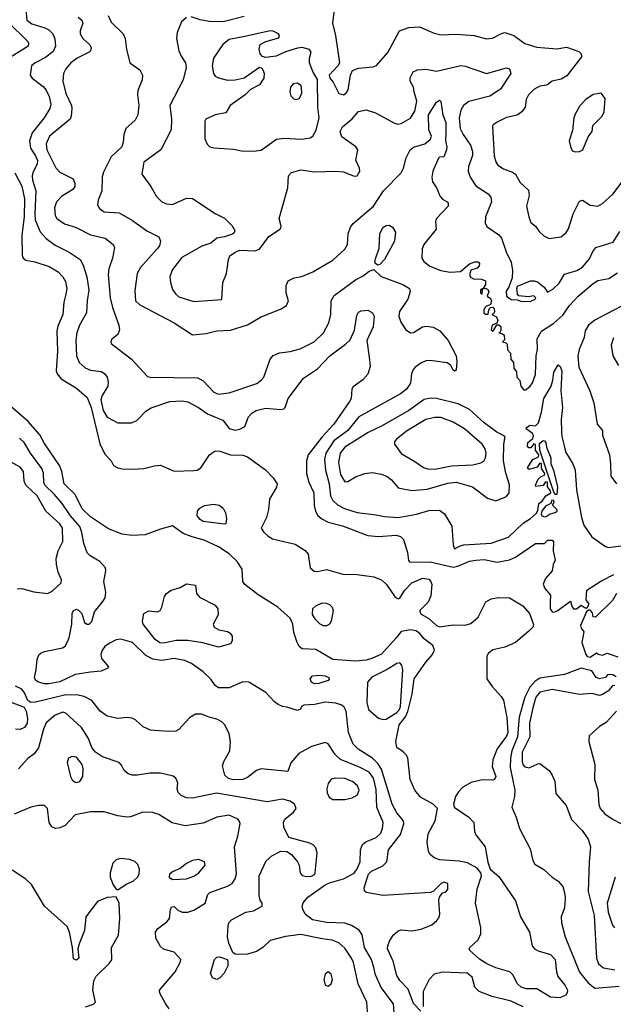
# Model space of a CAD drawing. Extents: x 1173029 to 1307123, y 522559 to 678521.
# Tile 596 of 623: x 1260151 to 1264046, y 619092 to 625548. Entities that reach past the tile are written whole.
import ezdxf

# ---------------------------------------------------------------- set-up
doc = ezdxf.new("R2010")
doc.units = 0

msp = doc.modelspace()

# ---------------------------------------------------------------- linework, layer by layer
at = {"layer": '0CON10XD'}
for points in [[(1260192, 625615), (1260198.7, 625545), (1260230.2, 625520.2), (1260316, 625496), (1260342.2, 625482.2), (1260370, 625455), (1260382.6, 625422.6), (1260385.4, 625375), (1260370.8, 625339.1), (1260320.3, 625299.7), (1260252.5, 625265), (1260230, 625245), (1260220.6, 625185), (1260234.3, 625165), (1260305, 625110.5), (1260325, 625086.9), (1260344.7, 625045), (1260355.9, 624995), (1260349.3, 624965), (1260311.9, 624905), (1260233.1, 624806.9), (1260216, 624755), (1260221.6, 624705), (1260255.1, 624655.1), (1260267.3, 624625), (1260265.8, 624604.2), (1260236.8, 624545), (1260233.3, 624525), (1260236.4, 624495), (1260258.4, 624425), (1260250.2, 624275), (1260253.8, 624235), (1260285, 624158.1), (1260325, 624112.7), (1260385, 624069.2), (1260475, 624023.1), (1260548.9, 623975), (1260568.7, 623938.7), (1260592.1, 623862.1), (1260605.3, 623775), (1260593.8, 623705), (1260590.4, 623625), (1260544.7, 623545), (1260526.7, 623495), (1260520.6, 623445), (1260523.3, 623345), (1260540.9, 623300.9), (1260580.6, 623265), (1260615, 623249.6), (1260685, 623240.6), (1260707.4, 623227.4), (1260724.4, 623205), (1260731.5, 623175), (1260729.1, 623145), (1260691.6, 623085), (1260684.4, 623055), (1260699.7, 622985), (1260725, 622942.5), (1260795.7, 622904.3), (1260885, 622904), (1260919.1, 622920.9), (1260979.1, 622980.9), (1261015, 623002.1), (1261136.2, 623043.8), (1261215, 623050), (1261255, 623042.5), (1261325, 623005.5), (1261384.2, 622964.2), (1261440.8, 622940.8), (1261485, 622921.9), (1261525, 622867.5), (1261565, 622857.1), (1261596.4, 622863.6), (1261628.3, 622881.7), (1261653.3, 622945), (1261675, 622968.8), (1261703.4, 622986.6), (1261765, 623000), (1261865, 622991.2), (1261885, 622996.7), (1261893.9, 623006.1), (1261913.1, 623065), (1262012.5, 623197.5), (1262105, 623259.4), (1262186.5, 623345), (1262289.9, 623420.1), (1262320.5, 623449.5), (1262347.8, 623512.2), (1262362.4, 623607.6), (1262375, 623630), (1262391.2, 623638.8), (1262435, 623644.2), (1262466.3, 623626.3), (1262477.1, 623605), (1262471.4, 623535), (1262430, 623445), (1262443.7, 623336.3), (1262451.2, 623275), (1262435.7, 623224.3), (1262403.1, 623186.9), (1262339.5, 623140.5), (1262331.5, 623125), (1262327.3, 623065), (1262315.5, 623045), (1262212.7, 622895), (1262136.6, 622813.4), (1262043.1, 622695), (1262033.1, 622655), (1262032.8, 622572.8), (1262048.6, 622515), (1262080.8, 622445), (1262083.6, 622363.6), (1262091.5, 622325), (1262107.4, 622297.4), (1262134.3, 622274.3), (1262175, 622253.2), (1262268.3, 622228.3), (1262435, 622165.9), (1262505, 622159.6), (1262621.9, 622168.1), (1262650.5, 622160.5), (1262669.8, 622139.8), (1262695.5, 622055), (1262702, 622002), (1262712, 621992), (1262845, 621993.7), (1262995, 621957.4), (1263025, 621964.2), (1263102.6, 621997.4), (1263145, 622005.2), (1263198.3, 622008.3), (1263285, 621991.9), (1263364.1, 622005.9), (1263405, 622024.5), (1263535, 622113.3), (1263595, 622114.2), (1263613.8, 622136.2), (1263645, 622136.4), (1263654.7, 622124.7), (1263652.3, 622065), (1263663.6, 622005), (1263650.6, 621975), (1263645.9, 621934.1), (1263601.9, 621885), (1263586, 621846), (1263597.7, 621817.7), (1263633.8, 621775), (1263632.1, 621727.9), (1263632.5, 621685), (1263645, 621665.8), (1263655, 621663.1), (1263678.7, 621671.3), (1263765, 621736), (1263772.9, 621702.9), (1263785.3, 621685.3), (1263805, 621685.3), (1263835, 621708.7), (1263862.5, 621692.5), (1263875, 621692.2), (1263886.6, 621715), (1263867.9, 621745), (1263872.3, 621807.7), (1263963.4, 621866.6), (1264049.1, 621910.9)], [(1260732, 625575), (1260751.5, 625531.5), (1260829.4, 625455), (1260844.3, 625425.7)], [(1262215.6, 625615), (1262204.5, 625525), (1262224.3, 625444.3), (1262248.6, 625265), (1262238.6, 625245), (1262182.5, 625185), (1262187.1, 625165), (1262208.1, 625138.1), (1262245.6, 625065), (1262275, 625055.4), (1262293.8, 625066.2), (1262307.5, 625087.5), (1262320.8, 625185), (1262334.6, 625215.4), (1262375, 625231.2), (1262470.2, 625239.8), (1262491.4, 625248.6), (1262566.6, 625333.4), (1262644.2, 625475.8), (1262705, 625498.1), (1262775, 625501.4), (1262870.9, 625460.9), (1262915, 625449.4), (1263015, 625454.2), (1263133.9, 625443.9), (1263215, 625422.3), (1263252.5, 625427.5), (1263311.5, 625458.5), (1263335, 625463.8), (1263394.3, 625444.3), (1263465, 625392.9), (1263545, 625367.8), (1263675, 625357.1), (1263738.3, 625368.3), (1263781.8, 625351.8), (1263820.6, 625340.6), (1263834.3, 625324.3), (1263836.9, 625305), (1263740.4, 625179.6), (1263705, 625158.2), (1263645, 625144.5), (1263610.3, 625119.7), (1263565, 625112.5), (1263525, 625090), (1263488.8, 625055), (1263474.2, 625025), (1263468, 624975), (1263445.8, 624945), (1263415, 624922.2), (1263345, 624906.7), (1263278.8, 624875), (1263255, 624856), (1263252.6, 624847.4), (1263263.9, 624655), (1263275, 624616.2), (1263288, 624595), (1263325, 624570.9), (1263385, 624548.5), (1263404.7, 624534.7), (1263435, 624480.8), (1263489.5, 624429.5), (1263494.4, 624395), (1263475.8, 624325), (1263491.1, 624255), (1263505, 624218.8), (1263535, 624194), (1263559.8, 624159.8), (1263590, 624130), (1263625, 624114.2), (1263705, 624124), (1263737.4, 624152.6), (1263753, 624177), (1263782.7, 624275), (1263825, 624358), (1263845, 624365.8), (1263895, 624331.5), (1263945, 624325.5), (1263975, 624342.5), (1264042.5, 624405), (1264103.1, 624485)], [(1260074, 625535), (1260205, 625406.2), (1260210, 625395), (1260206, 625375), (1260193.8, 625365), (1260085, 625297.5)], [(1260535, 625565.4), (1260560, 625545), (1260566.7, 625525), (1260548.5, 625475), (1260547.5, 625455), (1260565.9, 625425.9), (1260610, 625385), (1260619.5, 625365), (1260615.6, 625345), (1260606.9, 625335), (1260527.8, 625295), (1260487.5, 625265), (1260455, 625225.7), (1260438.8, 625195), (1260434.6, 625145), (1260453.4, 625065), (1260490.4, 624985), (1260493.6, 624966.4), (1260489.5, 624915), (1260481.9, 624895), (1260347.8, 624785), (1260324.7, 624735.3), (1260328.7, 624695), (1260387.8, 624577.8), (1260415, 624549.2), (1260503.3, 624505), (1260514.2, 624475), (1260512.5, 624455), (1260501.2, 624435), (1260425, 624388.9), (1260392.2, 624355), (1260380.5, 624315), (1260383.5, 624265), (1260395.6, 624245), (1260445, 624209.5), (1260517.1, 624187.1), (1260615, 624136.5), (1260713.3, 624115), (1260764.4, 624074.4), (1260772.5, 624055), (1260759.5, 623985), (1260736.8, 623915), (1260732.2, 623875), (1260745.3, 623725), (1260760.1, 623660.1), (1260801.9, 623545), (1260806.7, 623515), (1260795, 623483.8), (1260755.9, 623454.1), (1260748.8, 623435), (1260751.2, 623425), (1260885, 623321.9), (1260989.5, 623209.5), (1261005, 623204), (1261319.4, 623199.4), (1261355, 623180.6), (1261425, 623106.5), (1261455, 623092.9), (1261525, 623101.8), (1261706.5, 623163.5), (1261735.9, 623184.1), (1261752.5, 623205), (1261795, 623323.3), (1261814.4, 623345.6), (1261855.7, 623364.3), (1261925, 623372.2), (1261990.9, 623389.1), (1262084.2, 623435), (1262144.5, 623495), (1262179.7, 623560.3), (1262192.5, 623615), (1262195.4, 623704.6), (1262215, 623740), (1262355, 623842.5), (1262405, 623868.6), (1262445, 623900), (1262475, 623910), (1262523.3, 623865), (1262665, 623812.2), (1262708, 623785), (1262714.2, 623765), (1262698.6, 623715), (1262643.1, 623635), (1262640, 623605), (1262651.1, 623565), (1262685, 623514), (1262715, 623494.2), (1262735, 623497.1), (1262795, 623534.4), (1262820.7, 623539.3), (1262865, 623532.2), (1262907.4, 623507.4), (1262962.2, 623445), (1263015.8, 623345), (1263020, 623305), (1263015, 623250), (1263005, 623242.5), (1262995, 623250), (1262979.7, 623279.7), (1262955, 623298), (1262845.5, 623314.5), (1262815, 623311.8), (1262782.9, 623297.1), (1262745, 623268.1), (1262730.9, 623249.1), (1262722.5, 623225), (1262716.5, 623165), (1262690, 623125), (1262650.6, 623095), (1262376.1, 622943.9), (1262303.8, 622855), (1262212.7, 622787.3), (1262159.5, 622705), (1262151.2, 622665), (1262157.6, 622595), (1262182.4, 622505), (1262190.3, 622425), (1262205.4, 622395), (1262237.2, 622367.2), (1262282.6, 622342.6), (1262365, 622317.1), (1262490.6, 622300.6)], [(1261245, 625561.8), (1261212.2, 625535), (1261184, 625465), (1261181.1, 625425), (1261196, 625344), (1261210.2, 625310.2), (1261240, 625265), (1261243.8, 625235), (1261224.1, 625155), (1261135.5, 624985), (1261148.5, 624895), (1261144.3, 624825), (1261077.3, 624695), (1260965.6, 624615), (1260953.1, 624535), (1261012.2, 624455), (1261048.8, 624388.8), (1261085, 624353.3), (1261115, 624341.5), (1261155, 624335.5), (1261245, 624378.5), (1261285, 624376.9), (1261435, 624277.5), (1261495, 624246.7), (1261545, 624196.7)], [(1261625, 625568.2), (1261486.3, 625533.7), (1261395.4, 625535.4), (1261335, 625546.5), (1261276.2, 625566.2)], [(1261685, 624685.5), (1261735, 624692.9), (1261835.5, 624764.5), (1261885, 624772.1), (1262000, 624765), (1262056.5, 624773.5), (1262075.8, 624785), (1262096, 624824), (1262115.4, 624905), (1262107.5, 624975), (1262105.9, 625155.9), (1262075, 625208), (1262053.5, 625265), (1262053, 625297), (1262063.3, 625335), (1262053.8, 625353.8), (1262005.7, 625365.7), (1261975, 625362.5), (1261895, 625337.1), (1261835, 625309.5), (1261765, 625300), (1261745, 625306.2), (1261730, 625325), (1261722, 625355), (1261730, 625385), (1261765.7, 625404.3), (1261850.7, 625429.3), (1261856.4, 625443.6), (1261848.8, 625455), (1261815, 625472.9), (1261795, 625475.6), (1261627.6, 625437.6), (1261525, 625418.9), (1261483.6, 625386.4), (1261422.9, 625295), (1261414.6, 625245), (1261423.1, 625195), (1261435, 625178.6), (1261456.4, 625166.4), (1261515, 625152.5), (1261565.7, 625154.3), (1261625, 625168), (1261725, 625237.5), (1261739.7, 625229.7), (1261749.4, 625215), (1261755.5, 625195), (1261752.2, 625165), (1261725, 625120.8), (1261665, 625091.2), (1261630, 625055), (1261532, 624985), (1261505, 624937.5), (1261435, 624924.2), (1261373.3, 624895), (1261366.4, 624883.6), (1261367, 624767), (1261381.7, 624731.7), (1261400, 624715), (1261427, 624707), (1261555, 624699.2), (1261607.3, 624687.3), (1261685, 624685.5)], [(1260844.3, 625425.7), (1260853.1, 625355), (1260875, 625266.2), (1260939.7, 625219.7), (1260957.1, 625185), (1260954.4, 625155), (1260926.7, 625085), (1260924.4, 625055), (1260933.1, 624985), (1260926.7, 624925), (1260909.5, 624890.5), (1260847.5, 624835), (1260834.5, 624795.5), (1260830, 624745), (1260820.6, 624715), (1260750.9, 624649.1), (1260701.1, 624548.9), (1260692.6, 624517.4), (1260690.5, 624425), (1260665.6, 624365), (1260661.4, 624335), (1260675, 624310), (1260705, 624288), (1260805, 624281.4), (1260892.1, 624232.1), (1260985, 624163.1), (1261063.8, 624125), (1261075.7, 624095), (1261068.1, 624065), (1261054.5, 624045), (1260945, 623922.7), (1260921.5, 623885), (1260907, 623773), (1260911.4, 623705), (1260938.9, 623678.9), (1261165, 623560.4), (1261285, 623482), (1261375, 623490), (1261445, 623507.8), (1261535, 623513.3), (1261645, 623548.4), (1261731.3, 623598.7), (1261867.2, 623652.8), (1261901.2, 623675), (1261916.1, 623703.9), (1261900, 623755), (1261900, 623805), (1261913.8, 623835), (1261952.5, 623855), (1262002.5, 623865), (1262074.4, 623895.6), (1262205, 623970.8), (1262285, 624044.3), (1262301.1, 624075), (1262307.1, 624145), (1262321.1, 624188.9), (1262339.1, 624210.9), (1262472.2, 624325), (1262538.1, 624425), (1262655.3, 624544.7), (1262670.4, 624575), (1262686.8, 624643.2), (1262713.5, 624695), (1262735, 624711.5), (1262810, 624735), (1262845, 624761.9), (1262853.5, 624785), (1262836.4, 624825), (1262833.4, 624925), (1262885, 625008.5), (1262905, 625020), (1262915, 625012.5), (1262927.2, 624925), (1262946.5, 624875), (1262947.3, 624802.7), (1262944.6, 624755), (1262953.5, 624715), (1262951.5, 624695), (1262935, 624648.8), (1262905, 624647.5), (1262898.8, 624641.2), (1262862.1, 624555), (1262854.6, 624515), (1262860, 624485), (1262885.3, 624445.3), (1262909.2, 624389.1), (1262925, 624372.1), (1262955.6, 624355), (1262961.9, 624345), (1262961.9, 624325), (1262885.6, 624245), (1262878.5, 624225), (1262882.9, 624175), (1262802.9, 624075), (1262792.7, 624045), (1262790, 623985), (1262802.7, 623962.7), (1262842.4, 623932.4), (1262915, 623903.1), (1262975, 623893.6), (1263043, 623897), (1263103.2, 623946.8), (1263138.4, 623961.6), (1263159.9, 623959.9), (1263168.5, 623948.5), (1263166.5, 623933.5), (1263151.8, 623918.2), (1263111.9, 623905), (1263102.2, 623875), (1263110.2, 623860.2), (1263128.7, 623848.7), (1263182.1, 623847.9), (1263206.8, 623836.8), (1263207.6, 623812.4), (1263193.3, 623786.7), (1263179.5, 623780.5), (1263174.3, 623775), (1263175, 623756.7), (1263185, 623748.8), (1263188.2, 623781.8), (1263202.2, 623787.7), (1263221, 623781), (1263228.5, 623765), (1263218.8, 623735), (1263240.3, 623720.3), (1263247.5, 623705), (1263239.4, 623680.6), (1263207.6, 623665), (1263197.5, 623645), (1263196.3, 623626.3), (1263207.9, 623617.9), (1263225, 623617.3), (1263229.7, 623645), (1263239.2, 623660.8), (1263255, 623662.9), (1263263.5, 623653.5), (1263267.1, 623633), (1263260.4, 623619.6), (1263250, 623615), (1263280.3, 623600.3), (1263288.4, 623575), (1263281.2, 623558.8), (1263251.7, 623545), (1263244.5, 623515), (1263255, 623506.4), (1263260, 623510), (1263282.1, 623547.9), (1263295, 623547.8), (1263307.4, 623537.4), (1263309.2, 623510.8), (1263302.5, 623497.5), (1263294.4, 623495), (1263318.7, 623488.7), (1263329, 623479), (1263331.4, 623448.6), (1263319.4, 623435), (1263340.3, 623430.3), (1263350.6, 623420.6), (1263352.4, 623382.4), (1263371.7, 623361.7), (1263373.2, 623323.2), (1263391.1, 623301.1), (1263393.1, 623263.1), (1263409.9, 623239.9), (1263413.4, 623203.4), (1263432, 623182), (1263440.4, 623145), (1263455, 623125.9), (1263465, 623119.6), (1263475, 623123.2), (1263501.1, 623145), (1263515, 623166), (1263535, 623221.2), (1263540.6, 623345), (1263549.2, 623385), (1263547.3, 623455), (1263575.6, 623505), (1263655, 623559.2), (1263715, 623611.1), (1263759.6, 623675), (1263815, 623736.4), (1263915, 623819.3), (1263945, 623837.3), (1264017.7, 623852.3), (1264072.6, 623887.4)], [(1261545, 624196.7), (1261562.5, 624165), (1261558.3, 624151.7), (1261547, 624143), (1261495, 624123.8), (1261445, 624116), (1261405, 624084), (1261346.4, 624063.6), (1261215, 623990), (1261155, 623911.2), (1261137.1, 623865), (1261140.5, 623825), (1261155, 623778.8), (1261175, 623748), (1261195, 623731.4), (1261295, 623700), (1261476.7, 623713.3), (1261484.2, 623825), (1261508.8, 623885), (1261521.2, 623975), (1261531.2, 623998.8), (1261565, 624024), (1261595, 624036), (1261695, 624033.1), (1261725, 624044.4), (1261785, 624125.7), (1261863.6, 624176.4), (1261866.7, 624195), (1261854.3, 624245), (1261874.5, 624315), (1261911.4, 624445), (1261914.2, 624525), (1261934.4, 624545.6), (1261995, 624563.1), (1262085, 624550.5), (1262225, 624554.4), (1262275, 624550), (1262345, 624523.1), (1262366, 624525), (1262382.5, 624555), (1262380, 624575), (1262356.4, 624626.4), (1262370, 624695), (1262356, 624715), (1262265, 624780.8), (1262254.5, 624815), (1262268.9, 624845), (1262332.6, 624897.4), (1262374.5, 624945.5), (1262425, 624957.8), (1262485, 624936.9), (1262609.6, 624869.6), (1262635, 624863.5), (1262655, 624868.2), (1262715, 624901.9), (1262745, 624947.8), (1262757.8, 625015), (1262739.8, 625075), (1262734.8, 625105), (1262713.3, 625145), (1262713.1, 625166.9), (1262733, 625207), (1262761.4, 625218.6), (1262815, 625224.3), (1262885, 625211.1), (1263045, 625247.8), (1263075, 625242.9), (1263215, 625196.4), (1263345, 625231.9), (1263365, 625226.7), (1263374.3, 625195), (1263305, 625092.7), (1263235, 625045.9), (1263097.9, 625012.1), (1263063.3, 624985), (1263044.7, 624955.3), (1263035.3, 624904.7), (1263042, 624835), (1263061.2, 624795), (1263108.8, 624725), (1263123.1, 624685), (1263121.7, 624658.3), (1263096.4, 624585), (1263094.5, 624555), (1263107.5, 624515), (1263145, 624459.2), (1263226, 624406), (1263242.5, 624385), (1263247.3, 624355), (1263208.5, 624255), (1263205.6, 624215), (1263219.4, 624189.4), (1263295, 624136.7), (1263312.2, 624115), (1263343.1, 624025), (1263375, 623957.5), (1263384.1, 623904.1), (1263383.1, 623855), (1263360.7, 623795), (1263342.5, 623767.5), (1263346.3, 623736.3), (1263375, 623714.1), (1263415, 623711.1), (1263445, 623700.4), (1263505, 623702.7), (1263534, 623715), (1263537.5, 623725), (1263525, 623736.7), (1263488.1, 623731.9), (1263426.9, 623736.9), (1263417.4, 623747.4), (1263412.5, 623785), (1263418.1, 623801.9), (1263503.7, 623836.3), (1263526.5, 623836.5), (1263548.5, 623828.5), (1263592.4, 623795), (1263615, 623761.2), (1263649.2, 623780.8), (1263690.3, 623819.7), (1263725, 623880), (1263807.4, 623902.6), (1263845, 623925.7), (1263889.5, 623980.5), (1263911.7, 624028.3), (1263932, 624055), (1264045, 624089.2), (1264089.9, 624160.1)], [(1261965, 625026), (1261985, 625032.5), (1262003.6, 625065), (1262000.9, 625105), (1261995, 625117.1), (1261975, 625132.5), (1261945, 625128.8), (1261927.5, 625105), (1261924.4, 625075), (1261929.7, 625049.7), (1261949.5, 625029.5), (1261965, 625026)], [(1263795, 624680.8), (1263825, 624683.3), (1263846.2, 624695), (1263880.9, 624779.1), (1263907.5, 624815), (1263912.5, 624855), (1263973.8, 624915), (1263986.2, 624945), (1263991.7, 625031.7), (1263967, 625067), (1263915, 625056.7), (1263866.7, 625025), (1263825.7, 624984.3), (1263797, 624933), (1263787.5, 624905), (1263779.3, 624820.7), (1263757.5, 624755), (1263767.7, 624707.7), (1263778.8, 624688.8), (1263795, 624680.8)], [(1260120.6, 624545), (1260166.1, 624456.1), (1260183.8, 624373.8), (1260180.7, 624255), (1260164.6, 624135), (1260168.6, 624005), (1260174.2, 623985), (1260191.7, 623971.7), (1260250.7, 623960.7), (1260345, 623929.6), (1260404.7, 623894.7), (1260435, 623862.5), (1260451.7, 623831.7), (1260461.2, 623785), (1260455, 623748.8), (1260440, 623695), (1260435.4, 623615), (1260401.9, 623538.1), (1260394.7, 623505.3), (1260400, 623375), (1260390, 623245), (1260397.5, 623225), (1260423, 623193), (1260525, 623132.2), (1260595, 623070), (1260619.6, 623005), (1260677.5, 622767.5), (1260709.5, 622699.5), (1260752.5, 622655), (1260767.5, 622625), (1260795, 622610), (1260823.6, 622603.6), (1260895, 622600), (1260965, 622604.6), (1261035, 622623.5), (1261075, 622627.5), (1261165, 622588.9), (1261295, 622591.9), (1261315.5, 622594.5), (1261339.8, 622610.2), (1261396.5, 622695), (1261435, 622720.6), (1261465, 622718.4), (1261535, 622694.4), (1261615, 622693.5), (1261645, 622682.5), (1261765, 622595.5), (1261815.5, 622545), (1261840, 622505), (1261836.8, 622483.2), (1261790, 622405), (1261784.4, 622335.6), (1261770.8, 622285), (1261736.7, 622215), (1261750.5, 622190.5), (1261781.2, 622161.2), (1261810, 622145), (1261959.1, 622109.1), (1262025, 622068.6), (1262045, 622042.5), (1262058, 621955), (1262082.4, 621932.4), (1262105, 621930.6), (1262165, 621942), (1262272.2, 621912.2), (1262365, 621910), (1262475, 621895.3), (1262525, 621876), (1262559.1, 621845), (1262615, 621760.8), (1262635, 621750.8), (1262645.5, 621754.5), (1262676.2, 621805), (1262723.6, 621856.4), (1262795, 621886.2), (1262835, 621878.9), (1262848.9, 621865), (1262855.3, 621845), (1262849.7, 621770.3), (1262831.4, 621728.6), (1262777.5, 621675), (1262776.7, 621665), (1262785, 621650), (1262835, 621622), (1262885, 621576.2), (1262905, 621566.2), (1262995, 621580), (1263075, 621578.5), (1263111.7, 621588.3), (1263158.5, 621631.5), (1263209.3, 621730.7), (1263245, 621751.1), (1263295, 621760.5), (1263365, 621756.5), (1263452.2, 621705), (1263495.5, 621655), (1263523.1, 621583.1), (1263517.1, 621565), (1263491.9, 621538.1), (1263403.8, 621465), (1263335, 621434.4), (1263254.7, 621415.3), (1263227.5, 621395), (1263216.9, 621375), (1263216, 621225), (1263250.7, 621175), (1263311.1, 621111.1), (1263325.3, 621085.3), (1263346.6, 620973.4), (1263353.3, 620875), (1263345, 620850), (1263283.4, 620766.6), (1263255.4, 620695), (1263250.4, 620650.4), (1263274.3, 620585), (1263267.5, 620565), (1263255, 620560.6), (1263185, 620564.6), (1263112.9, 620547.1), (1263059.5, 620515), (1263029.5, 620485), (1263010, 620455), (1262997.1, 620405), (1263002.5, 620385), (1263098.7, 620318.7), (1263131.4, 620285), (1263135.6, 620225), (1263143.6, 620203.6), (1263204.5, 620125), (1263223.1, 620023.1), (1263237.9, 619977.9), (1263295, 619930.8), (1263405, 619770), (1263437.9, 619665), (1263495.2, 619565.2), (1263513.3, 619475), (1263530, 619455), (1263552, 619442), (1263635, 619417.9), (1263665.4, 619385), (1263673.1, 619305), (1263682.3, 619275), (1263730, 619215), (1263744.5, 619185), (1263743.4, 619166.6), (1263735, 619152.5), (1263695, 619133.6)], [(1262498.3, 623938.3), (1262482.5, 623955), (1262485, 623980), (1262508.9, 624051.1), (1262513.3, 624145), (1262535, 624185.7), (1262555, 624199.4), (1262575, 624202), (1262597.7, 624187.7), (1262616.2, 624155), (1262611.4, 624095), (1262546, 623975), (1262515, 623943.3), (1262498.3, 623938.3)], [(1264105, 623672.8), (1264045, 623641.1), (1263925, 623577.9), (1263883.8, 623545), (1263862.5, 623507.5), (1263855.3, 623465), (1263821.8, 623385), (1263814.1, 623345), (1263820.8, 623270.8), (1263892.5, 623115), (1263918.6, 623035), (1263940, 622895), (1263974.3, 622855), (1263974.6, 622824.6), (1264020, 622695), (1264028.1, 622635), (1264029.4, 622555), (1264066.9, 622505)], [(1264047.3, 623462.7), (1264033.1, 623415), (1264041.9, 623345), (1264080.2, 623280.2)], [(1262490.6, 622300.6), (1262545, 622290), (1262635, 622284.7), (1262755, 622306), (1262835, 622329.2), (1262905, 622331.5), (1262937.8, 622307.8), (1262987.6, 622227.6), (1262996, 622105), (1263005, 622077.5), (1263041.1, 622098.9), (1263065.4, 622104.6), (1263244.7, 622115.3), (1263357.5, 622155), (1263455, 622247.3), (1263503.1, 622276.9), (1263539.9, 622310.1), (1263551, 622329), (1263557.5, 622375), (1263578.4, 622391.6), (1263603.4, 622425), (1263637.2, 622445), (1263635, 622458.3), (1263613.3, 622485), (1263615, 622516.5), (1263601.8, 622518.2), (1263586.4, 622493.6), (1263537.5, 622487.5), (1263534.5, 622495), (1263552.3, 622535), (1263572, 622552), (1263595, 622562.5), (1263597, 622573), (1263574.9, 622605), (1263575, 622637.8), (1263561.2, 622638.8), (1263545.8, 622614.2), (1263495, 622598.1), (1263484.6, 622605), (1263485.6, 622615), (1263518.8, 622665), (1263555, 622682.4), (1263557.5, 622695), (1263536, 622725), (1263535, 622762.5), (1263523.7, 622766.3), (1263505, 622740.2), (1263491.3, 622741.3), (1263482.7, 622752.7), (1263485.1, 622775), (1263518.4, 622801.6), (1263521.8, 622821.8), (1263515.5, 622835.5), (1263475.2, 622865), (1263475.8, 622874.2), (1263500.6, 622889.4), (1263535.8, 622884.2), (1263554.7, 622905.3), (1263575.3, 622975), (1263590.6, 623065), (1263637.5, 623145), (1263649.7, 623185), (1263655, 623236.7), (1263684.3, 623285.7), (1263698.2, 623275), (1263707.3, 623245), (1263702.8, 623115), (1263712.8, 623005), (1263704.2, 622925.8), (1263706.2, 622845), (1263707.9, 622815), (1263724, 622755), (1263732.5, 622715), (1263781.5, 622635), (1263795.6, 622595), (1263804.6, 622464.6), (1263838.1, 622285), (1263853.4, 622233.4), (1263905, 622156.2), (1263995, 622093.3), (1264015, 622086.7), (1264095, 622099.2)], [(1263275, 622393.3), (1263345, 622420.8), (1263363.2, 622446.8), (1263365, 622497.5), (1263341.1, 622575), (1263326.6, 622655), (1263327.5, 622765), (1263337.3, 622815), (1263282.7, 622842.7), (1263199.4, 622905), (1263102.6, 622992.6), (1263028.8, 623028.8), (1262885, 623065.3), (1262845, 623066), (1262805, 623058.2), (1262703.9, 622986.1), (1262525, 622883.2), (1262438.7, 622841.3), (1262285.3, 622744.7), (1262253.5, 622705), (1262242.8, 622645), (1262256.7, 622566.7), (1262285, 622517.5), (1262305, 622520), (1262355, 622550), (1262415, 622572.9), (1262465, 622579.4), (1262525, 622568.5), (1262562.8, 622552.8), (1262591.2, 622531.2), (1262635, 622477.8), (1262725, 622460.6), (1262825, 622470.7), (1262960.1, 622509.9), (1263015, 622514.7), (1263121.2, 622485), (1263220.3, 622410.3), (1263275, 622393.3)], [(1263695, 619133.6), (1263635, 619138.7), (1263545, 619192.7), (1263475, 619192.5), (1263440.8, 619205), (1263417.5, 619225), (1263386.4, 619285), (1263366.7, 619305), (1263275, 619331.4), (1263216.9, 619356.9), (1263167.7, 619387.7), (1263105.8, 619445), (1263100, 619455), (1263105.8, 619465), (1263160.4, 619515), (1263177.6, 619555), (1263176.3, 619595), (1263140.9, 619755), (1263152.8, 619847.2), (1263180.6, 619935), (1263177.5, 619955), (1263152, 619985), (1263089.8, 620019.8), (1263035, 620031.2), (1262908.5, 620038.5), (1262871.4, 620051.4), (1262843.8, 620073.8), (1262833, 620093), (1262823.9, 620156.1), (1262830.8, 620209.2), (1262877.1, 620295), (1262892.5, 620375), (1262864.2, 620405), (1262781.2, 620451.2), (1262743.3, 620495), (1262713.5, 620565), (1262697.3, 620707.3), (1262687.5, 620727.5), (1262667.5, 620747.5), (1262626.2, 620775), (1262620, 620815), (1262642, 620925), (1262683.1, 620976.9), (1262698.8, 621011.2), (1262725.8, 621125), (1262739.1, 621225), (1262816.5, 621335), (1262859.2, 621385), (1262874, 621415), (1262861.2, 621445), (1262805, 621487.5), (1262775.4, 621525.4), (1262751.5, 621541.5), (1262715, 621547.8), (1262653.8, 621536.2), (1262622.5, 621495), (1262525, 621387.9), (1262461.5, 621358.5), (1262425, 621348.5), (1262355, 621341.2), (1262205, 621353.1), (1262095, 621419.1), (1262005, 621422), (1261985, 621438.8), (1261971.4, 621465), (1261950.8, 621530.8), (1261943.3, 621585), (1261925, 621623.8), (1261845.6, 621695), (1261715, 621776.2), (1261628.5, 621845), (1261614.5, 621865), (1261611.2, 621945), (1261578.2, 621995), (1261525, 622046.2), (1261455, 622090.8), (1261362.5, 622135), (1261282.7, 622157.3), (1261225, 622179.8), (1261155, 622229.6), (1261075, 622208.2), (1260975, 622171.1), (1260886.6, 622166.6), (1260824.7, 622174.7), (1260735, 622210), (1260615, 622289.4), (1260561.7, 622341.7), (1260515.2, 622435.2), (1260443.2, 622505), (1260428.8, 622585), (1260413.4, 622625), (1260315, 622768.9), (1260283.8, 622825), (1260205.6, 622915), (1260076.3, 623026.3)], [(1262835, 622600), (1262885, 622603.6), (1262985, 622623.7), (1263125, 622630), (1263177.7, 622642.3), (1263195.8, 622654.2), (1263207.3, 622675), (1263211.6, 622705), (1263204.7, 622734.7), (1263185, 622765.6), (1263068.9, 622865), (1262995, 622910), (1262915, 622938.7), (1262875, 622938.7), (1262815, 622927.1), (1262689.5, 622850.5), (1262622.5, 622795), (1262610.9, 622779.1), (1262610.6, 622765), (1262654.1, 622704.1), (1262745, 622651.8), (1262801, 622611), (1262835, 622600)], [(1262782.5, 619047.5), (1262735, 619096.7), (1262700.2, 619190.2), (1262645, 619248.6), (1262625, 619280.8), (1262601.5, 619375), (1262565.4, 619455), (1262566.1, 619475), (1262576.8, 619505), (1262602.1, 619545), (1262635, 619574.6), (1262655, 619579.2), (1262725, 619573.1), (1262785, 619583.8), (1262855, 619613.6), (1262887.9, 619642.1), (1262900.7, 619659.3), (1262907, 619683), (1262902, 619775), (1262906.2, 619795), (1262925, 619822.5), (1262945, 619827.5), (1262960, 619845), (1262960, 619885), (1262935, 619892.5), (1262916.4, 619883.6), (1262865.8, 619834.2), (1262845.7, 619824.3), (1262535, 619804.7), (1262427.5, 619825), (1262413, 619833), (1262412.2, 619855), (1262430.5, 619919.5), (1262440.5, 619945), (1262459.2, 619965), (1262535, 620000.9), (1262561.2, 620025), (1262571.8, 620105), (1262650, 620205), (1262671.9, 620275), (1262670, 620295), (1262625, 620347.8), (1262594.7, 620405), (1262524.2, 620634.2), (1262501.3, 620671.3), (1262466.4, 620706.4), (1262371.9, 620765), (1262338.3, 620798.3), (1262308.8, 620875), (1262294.5, 621015), (1262281.2, 621041.2), (1262265, 621054.4), (1262225, 621067.5), (1262155, 621072.5), (1262085, 621058.2), (1262016.2, 621053.8), (1262003.6, 621046.4), (1261993, 621027), (1261975, 621017.5), (1261905, 621040), (1261875, 621044), (1261847.7, 621057.7), (1261823.3, 621075), (1261766.8, 621136.8), (1261655, 621204.5), (1261615, 621206.2), (1261525, 621167.1), (1261455, 621168.1), (1261435, 621181.4), (1261405, 621223.1), (1261355, 621272.5), (1261277.7, 621327.7), (1261235, 621346.1), (1261165, 621359.7), (1261085, 621345.8), (1261025.7, 621355.7), (1260979.6, 621379.6), (1260891.4, 621465), (1260815, 621485.5), (1260785, 621481.5), (1260745, 621462.5), (1260710.9, 621439.1), (1260691.8, 621415), (1260684.5, 621385), (1260688.5, 621358.5), (1260733.3, 621305), (1260730, 621295), (1260685, 621275.7), (1260615, 621270.6), (1260516.4, 621253.6), (1260415, 621206.8), (1260343.7, 621193.6), (1260315, 621194.2), (1260275.3, 621205.3), (1260257.1, 621215), (1260247.8, 621235), (1260260.5, 621285), (1260267, 621353), (1260277.5, 621382.5), (1260293, 621397), (1260314.4, 621405.6), (1260431.7, 621428.3), (1260449.1, 621440.9), (1260464, 621465), (1260477.1, 621495), (1260492.5, 621585), (1260495.7, 621654.3), (1260505, 621673.8), (1260525, 621684), (1260540, 621675), (1260558.8, 621655), (1260576.7, 621595), (1260594.3, 621584.3), (1260607.5, 621585), (1260625, 621602.5), (1260642.9, 621665), (1260697.7, 621732.3), (1260711.8, 621758.2), (1260717.7, 621795), (1260702.7, 621865), (1260717.1, 621935), (1260714.2, 621955), (1260678, 621995), (1260613.5, 622033.5), (1260593.2, 622053.2), (1260573, 622113), (1260558.8, 622185), (1260545.3, 622225), (1260485.3, 622295), (1260430.3, 622375), (1260377.6, 622437.6), (1260317.2, 622495), (1260309.4, 622515), (1260307.1, 622575), (1260297.1, 622605), (1260223.3, 622705), (1260180.7, 622775), (1260150.9, 622805)], [(1263675, 622434), (1263665, 622435.3), (1263655, 622450.5), (1263564.7, 622725.3), (1263561, 622769), (1263585, 622788.5), (1263595, 622787.5), (1263603.1, 622775), (1263606.9, 622745), (1263637.2, 622675), (1263635.3, 622635), (1263654.1, 622595), (1263680, 622485), (1263675, 622434)], [(1260135, 621815.4), (1260165, 621817.9), (1260245, 621795.6), (1260335, 621785.7), (1260365, 621801.4), (1260424.2, 621855), (1260425.7, 621875), (1260404.5, 621924.5), (1260392.2, 621975), (1260391.1, 622015), (1260404.4, 622065), (1260435, 622127.5), (1260432.9, 622215), (1260415, 622241.5), (1260323.6, 622325), (1260265.3, 622425), (1260191.5, 622495), (1260181.7, 622521.7), (1260175.4, 622585), (1260155.5, 622615), (1260095, 622646.2)], [(1261495, 622240), (1261355, 622257.8), (1261335, 622271.4), (1261316.9, 622295), (1261318.9, 622325), (1261333.1, 622345), (1261365, 622362.9), (1261425, 622371.8), (1261461.2, 622365), (1261486.2, 622346.2), (1261501.9, 622315), (1261509.2, 622275), (1261505, 622243.3), (1261495, 622240)], [(1263595, 622288.5), (1263605, 622291.2), (1263631.6, 622308.4), (1263665, 622315.8), (1263677, 622325), (1263676, 622336), (1263647.8, 622365), (1263658.1, 622385), (1263655, 622396.4), (1263642.7, 622397.3), (1263635.2, 622374.8), (1263600.7, 622359.3), (1263576.5, 622325), (1263572.8, 622305), (1263577.8, 622295), (1263595, 622288.5)], [(1261455, 621434.2), (1261352.8, 621462.8), (1261255, 621478.5), (1261178.1, 621478.1), (1261095, 621459.3), (1261071.5, 621461.5), (1261039.6, 621485), (1260962.5, 621585), (1260958, 621605), (1260966.4, 621653.6), (1260998.3, 621671.7), (1261055, 621666.2), (1261073.3, 621675), (1261084, 621695), (1261101.4, 621765), (1261115.7, 621785), (1261145, 621808.5), (1261204.3, 621825.7), (1261245, 621848), (1261305, 621840), (1261312.5, 621785), (1261331.7, 621761.7), (1261435, 621708.1), (1261451.9, 621685), (1261453.4, 621646.6), (1261420.8, 621585), (1261428, 621565), (1261457.6, 621547.6), (1261515, 621537.1), (1261532.5, 621525), (1261544.4, 621505), (1261545.7, 621475), (1261534.3, 621455.7), (1261455, 621434.2)], [(1264067.2, 621785), (1264039.9, 621740.1), (1263930, 621630), (1263915, 621632), (1263909.5, 621659.5), (1263895, 621675.3), (1263883.6, 621676.4), (1263870.8, 621665), (1263830.4, 621575), (1263835, 621558), (1263852, 621535), (1263840.6, 621465), (1263865.8, 621385.8), (1263875, 621373.3), (1263895, 621368.8), (1263935, 621396.9), (1263947.1, 621387.1), (1263975, 621381.2), (1264005, 621393.9), (1264075, 621370.7)], [(1262145, 621573.6), (1262123.8, 621585), (1262091.2, 621615), (1262072.3, 621647.7), (1262075, 621686.7), (1262094.3, 621705.7), (1262135, 621724.2), (1262163, 621723), (1262183.2, 621713.2), (1262202, 621695), (1262209.2, 621675), (1262194.4, 621605), (1262184.2, 621585), (1262165, 621573.8), (1262145, 621573.6)], [(1262535, 620958.6), (1262555, 620962.3), (1262625, 621005.2), (1262642.4, 621025), (1262649.7, 621045), (1262664.2, 621284.2), (1262659.2, 621315), (1262645, 621330.5), (1262625, 621326.9), (1262562.7, 621287.3), (1262462.2, 621237.8), (1262432.9, 621205), (1262429.8, 621069.8), (1262440, 621025), (1262505, 620967.8), (1262535, 620958.6)], [(1262085, 621193.1), (1262065.6, 621205), (1262057.5, 621225), (1262072.9, 621245), (1262120.5, 621250.5), (1262156.6, 621246.6), (1262178.8, 621235), (1262182, 621225), (1262176.2, 621215), (1262115, 621194.6), (1262085, 621193.1)], [(1264065, 621238.3), (1264042.7, 621252.7), (1264025, 621254.3), (1264008.7, 621251.3), (1263994.2, 621234.2), (1263955, 621225.6), (1263934, 621235), (1263905, 621277.5), (1263835, 621296.7), (1263725, 621253.8), (1263565, 621229.8), (1263530.4, 621209.6), (1263498.3, 621171.7), (1263466.6, 621105), (1263427.7, 620975), (1263418.4, 620845), (1263380, 620755), (1263370.8, 620705), (1263370.2, 620645), (1263400.9, 620495), (1263398.5, 620455), (1263379.4, 620385), (1263408, 620318), (1263429.6, 620245), (1263500.8, 620110.8), (1263517.8, 620035), (1263530.2, 620010.2), (1263589.2, 619975), (1263645, 619925.8), (1263685, 619900), (1263715, 619863.3), (1263728.9, 619815), (1263730, 619785), (1263725.6, 619725), (1263704.2, 619665), (1263707.1, 619625), (1263730.4, 619535), (1263823.5, 619303.5), (1263881.9, 619231.9), (1263925, 619197.3), (1264085, 619210.4)], [(1264055, 621182.2), (1264039.8, 621180.2), (1264026.6, 621165), (1264015, 621148.1), (1263975, 621122.5), (1263955, 621116.9), (1263905, 621129.4), (1263825, 621122.7), (1263645, 621155.2), (1263565, 621138.9), (1263538.3, 621105), (1263517.7, 621035), (1263496.6, 620935), (1263498.2, 620845), (1263448.3, 620745), (1263447.1, 620685), (1263452.8, 620665), (1263465, 620650), (1263495, 620643.2), (1263550.3, 620669.7), (1263565, 620670.8), (1263624.6, 620624.6), (1263645.6, 620595), (1263661.9, 620555), (1263668.8, 620475), (1263735.7, 620395), (1263772.8, 620302.8), (1263841.7, 620231.7), (1263881.9, 620175), (1263896.7, 620125), (1263886.9, 620025), (1263880.9, 619830.9), (1263919.7, 619675), (1263936.2, 619395), (1263948.3, 619358.3), (1263981.9, 619331.9), (1264055, 619317.9)], [(1262474.2, 619334.2), (1262459.1, 619385), (1262414.7, 619465), (1262397.5, 619547.5), (1262378.5, 619578.5), (1262328.1, 619608.1), (1262285, 619622.8), (1262165, 619627.2), (1262072.5, 619645), (1262023.9, 619683.9), (1262008.1, 619715), (1262005.6, 619735), (1262012.2, 619757.8), (1262041.4, 619795), (1262155, 619874.7), (1262185, 619889.2), (1262275, 619915.5), (1262345, 619951.9), (1262365, 619980), (1262384.6, 620025), (1262387.7, 620105), (1262400, 620140), (1262422.5, 620157.5), (1262491.1, 620185), (1262520.9, 620215), (1262532.1, 620245), (1262535.4, 620285), (1262494.8, 620384.8), (1262491.2, 620501.2), (1262473, 620575), (1262445, 620613.8), (1262385, 620644.8), (1262256.5, 620696.5), (1262220.7, 620730.7), (1262175, 620800), (1262155, 620808.1), (1262065, 620783.3), (1261983.9, 620736.1), (1261931.2, 620675), (1261911.7, 620618.3), (1261735, 620635.3), (1261705, 620625.9), (1261645, 620580), (1261615, 620566.7), (1261555, 620564.1), (1261522.2, 620572.2), (1261497.5, 620595), (1261482.7, 620655), (1261490.9, 620685), (1261530.4, 620755), (1261535.4, 620815), (1261526.5, 620865), (1261496.5, 620925), (1261477.8, 620945), (1261445, 620962.5), (1261393.8, 620975), (1261345, 620994.3), (1261305, 620994), (1261265, 620971.2), (1261195.9, 620894.1), (1261175, 620884), (1261125, 620880.8), (1261009.3, 620889.3), (1260960.5, 620910.5), (1260913.1, 620955), (1260888.5, 620968.5), (1260855, 620972.3), (1260795, 620966.2), (1260725, 620981.2), (1260680, 621015), (1260625, 621084.4), (1260575, 621110), (1260525, 621121.8), (1260445, 621119.8), (1260255, 621072.9), (1260225, 621070.6), (1260204.5, 621084.5), (1260183.9, 621135), (1260165, 621157.5), (1260125, 621176.9)], [(1260095, 621072.2), (1260180, 621040), (1260193.9, 621013.9), (1260203.2, 620965), (1260200, 620935), (1260182.1, 620907.9), (1260155, 620893.3), (1260125, 620896.2)], [(1262135, 619521.6), (1261995, 619549.4), (1261895, 619536.2), (1261795, 619509.4), (1261747.1, 619465), (1261705, 619439.1), (1261645, 619421.5), (1261585, 619417.5), (1261565, 619420), (1261550.8, 619430.8), (1261522.6, 619492.6), (1261514.6, 619535), (1261518.2, 619605), (1261524.6, 619625.4), (1261540.8, 619645), (1261635, 619695.6), (1261685, 619704), (1261742.5, 619735), (1261742.5, 619755), (1261728.8, 619775), (1261722.5, 619805), (1261722.9, 619935), (1261768.3, 620031.7), (1261805, 620065.8), (1261865, 620096.2), (1261905, 620094), (1261934.5, 620074.5), (1261974.2, 620025), (1261984.2, 620005), (1261991.9, 619955), (1262005, 619937.5), (1262035, 619930), (1262065, 619931.2), (1262085, 619943.3), (1262090, 619955), (1262103.2, 620085), (1262095, 620116.9), (1262076.8, 620136.8), (1262055, 620149.1), (1261916.4, 620186.4), (1261885, 620252.5), (1261882.5, 620285), (1261890, 620305), (1261948.9, 620351.1), (1261966, 620375), (1261954, 620405), (1261925, 620424.4), (1261875, 620436.5), (1261775, 620420.6), (1261442.6, 620477.4), (1261285, 620442.5), (1261245.6, 620445.6), (1261210.3, 620460.3), (1261191.3, 620481.3), (1261184, 620505), (1261190, 620545), (1261176.2, 620575), (1261157.9, 620587.9), (1261075, 620607.1), (1261005, 620607.1), (1260925, 620594.4), (1260890, 620595), (1260862.6, 620602.6), (1260837.1, 620625), (1260820.5, 620660.5), (1260805, 620678.5), (1260695, 620714.6), (1260647.8, 620745), (1260625.5, 620775), (1260602.2, 620835), (1260556.8, 620906.8), (1260455, 621000), (1260435, 621008.5), (1260385, 620988.5), (1260325, 620938.1), (1260306.8, 620895), (1260275.4, 620774.6), (1260247.5, 620735), (1260205, 620704), (1260143.1, 620636.9)], [(1264066.7, 621013.3), (1263999.9, 620940.1), (1263955, 620913.1), (1263888.3, 620851.7), (1263885.8, 620815), (1263925.5, 620664.5), (1263922.7, 620565), (1263943.8, 620495), (1263951.7, 620401.7), (1263960, 620375), (1263990.6, 620340.6), (1264045, 620303.1), (1264095, 620277.9)], [(1260525, 620546.9), (1260545, 620553.9), (1260565.3, 620585), (1260567.2, 620635), (1260561.6, 620665), (1260525, 620712.9), (1260492.8, 620717.2), (1260472.5, 620705), (1260462.8, 620677.2), (1260484.8, 620585), (1260495, 620563.8), (1260510.4, 620550.4), (1260525, 620546.9)], [(1262285, 620434.7), (1262332, 620445), (1262366.7, 620465), (1262379.1, 620495), (1262368.5, 620525), (1262335, 620551.9), (1262285, 620572.9), (1262224.5, 620575.5), (1262195, 620567.5), (1262175, 620538.8), (1262166.4, 620505), (1262168.9, 620478.9), (1262181.1, 620451.1), (1262205.5, 620435.5), (1262285, 620434.7)], [(1261132.8, 619062.8), (1261107.2, 619097.2), (1261072, 619165), (1261069.2, 619185), (1261171.4, 619305), (1261204, 619365), (1261208, 619385), (1261165, 619434), (1261095, 619454.2), (1261075, 619470), (1261045.6, 619525), (1261043.1, 619565), (1261055, 619587.5), (1261116.4, 619633.6), (1261134, 619655), (1261141.2, 619715), (1261149.5, 619730.5), (1261165, 619733.8), (1261189.7, 619709.7), (1261216.5, 619696.5), (1261255, 619696.2), (1261295, 619710), (1261368.8, 619755), (1261385, 619812.5), (1261398.8, 619825), (1261515, 619865.9), (1261545, 619884.6), (1261565.9, 619914.1), (1261573.4, 619946.6), (1261560.4, 620125), (1261581.9, 620195), (1261597, 620277), (1261592, 620295), (1261582, 620305), (1261525, 620333.1), (1261445, 620318.5), (1261355, 620279.6), (1261237.6, 620262.4), (1261152.4, 620282.4), (1261065, 620336.7), (1261025, 620350.6), (1260959.1, 620350.9), (1260878.3, 620321.7), (1260855, 620320), (1260795, 620328.6), (1260705, 620352.9), (1260615, 620353.1), (1260515, 620334.3), (1260450, 620265), (1260415, 620248), (1260386.1, 620243.9), (1260362.5, 620255), (1260344.1, 620284.1), (1260335, 620376.7), (1260315, 620396), (1260275, 620396), (1260225, 620385.6), (1260115, 620339.6)], [(1260795, 619842.5), (1260850.6, 619879.4), (1260895, 619900), (1260924, 619925), (1260936, 619945), (1260937.7, 619977.7), (1260927.5, 620007.5), (1260907.5, 620027.5), (1260871.2, 620041.2), (1260815, 620047.8), (1260785, 620038.9), (1260763.2, 620016.8), (1260744.4, 619955), (1260744.4, 619925), (1260764.5, 619874.5), (1260785, 619846.7), (1260795, 619842.5)], [(1261155, 619909.2), (1261245, 619914.6), (1261295, 619932.5), (1261326.2, 619955), (1261368, 620005), (1261363.8, 620025), (1261325, 620041.4), (1261285, 620034.2), (1261246.7, 620015), (1261205, 619982), (1261155, 619960.8), (1261135, 619946), (1261131.2, 619925), (1261155, 619909.2)], [(1260583.3, 619075), (1260635, 619092.9), (1260648.8, 619105), (1260631.1, 619185), (1260637.5, 619245), (1260654.2, 619275.8), (1260739.5, 619360.5), (1260756.1, 619383.9), (1260752.9, 619465), (1260798.9, 619545), (1260808.5, 619655), (1260804.4, 619754.4), (1260785, 619797.5), (1260725, 619792.9), (1260663, 619767), (1260586, 619665), (1260576, 619575), (1260542.4, 619487.6), (1260533.8, 619455), (1260538.8, 619395), (1260525, 619381.2), (1260505, 619390), (1260498, 619465), (1260478.6, 619565), (1260463, 619603), (1260314.3, 619735), (1260228.3, 619878.3), (1260191.7, 619911.7), (1260102.5, 619972.5)], [(1264059.2, 619925), (1264004.7, 619754.7), (1264012, 619695), (1264039.8, 619609.8), (1264053.6, 619593.6)], [(1262436.2, 619015), (1262429.6, 619105), (1262371.3, 619225), (1262342, 619365), (1262329.3, 619395), (1262285, 619460.5), (1262245.8, 619495.8), (1262202.5, 619512.5), (1262135, 619521.6)], [(1261445, 619254.3), (1261416.2, 619265), (1261404.3, 619295), (1261430.6, 619385), (1261445, 619400.8), (1261465, 619404), (1261512.5, 619385), (1261517.5, 619375), (1261516.2, 619345), (1261492, 619295), (1261465, 619265.8), (1261445, 619254.3)], [(1262607.9, 619035), (1262603.6, 619095), (1262522.9, 619202.9), (1262485.4, 619285), (1262474.2, 619334.2)], [(1262175, 619211.2), (1262195, 619226.7), (1262204.2, 619255), (1262195, 619290), (1262175, 619304), (1262155, 619290), (1262146.9, 619255), (1262155, 619216.7), (1262175, 619211.2)], [(1263454.8, 619074.8), (1263375, 619112.6), (1263252.1, 619142.1), (1263166.9, 619175), (1263137.5, 619205), (1263119.5, 619269.5), (1263086.8, 619296.8), (1262925, 619303.1), (1262870.2, 619289.8), (1262837.5, 619255), (1262798.8, 619175), (1262798.3, 619078.3)]]:
    msp.add_lwpolyline(points, dxfattribs=at)

doc.saveas('drawing.dxf')
